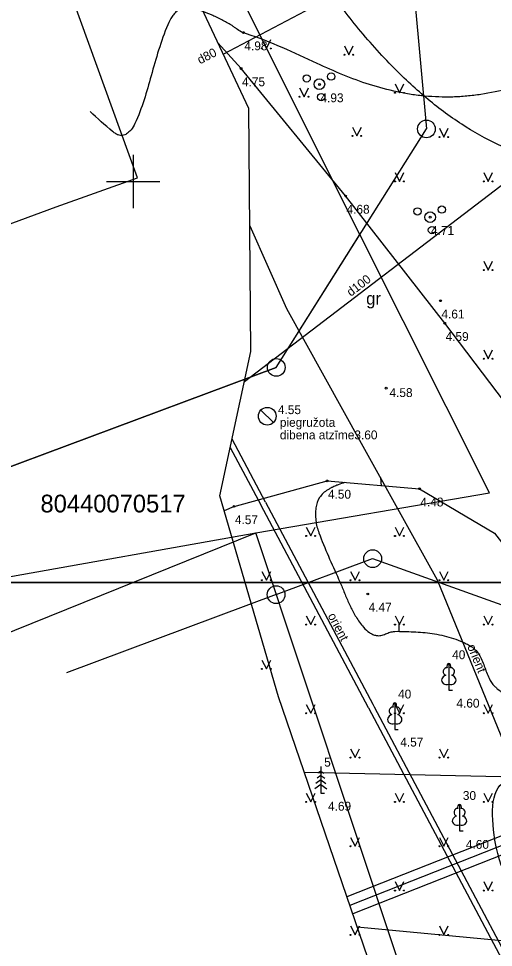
# Model space of a CAD drawing. Extents: x 519536 to 519949, y 326041 to 326519.
# Drawn here: x 519593.5 to 519620.3, y 326306.8 to 326359.2 of the extents above; entities that cross this region are included whole.
import ezdxf

# ---------------------------------------------------------------- set-up
doc = ezdxf.new("R2010")
doc.units = 0
for name, color, linetype in [('APGR_ELEM_####_####_#', 7, 'Continuous'), ('APGR_SARK_####_####_#', 7, 'Continuous'), ('CELI_CMAL_####_####_#', 7, 'Continuous'), ('CELI_CSEG_####_TKST_#', 7, 'Continuous'), ('CKOM_ELEM_####_####_#', 7, 'Continuous'), ('CKOM_ELEM_####_TKST_#', 7, 'Continuous'), ('CKOM_VADP_DEGV_####_#', 7, 'Continuous'), ('CKOM_VADP_DEGV_TKST_#', 7, 'Continuous'), ('ELEK_VADP_VSPR_####_#', 7, 'Continuous'), ('ELEK_VADP_VSPR_TKST_#', 7, 'Continuous'), ('ELEK_VADP_ZSPR_####_#', 7, 'Continuous'), ('ELEK_VADP_ZSPR_TKST_#', 7, 'Continuous'), ('GEOD_ELEM_####_####_#', 7, 'Continuous'), ('RAMI_PLAN_####_TKST_#', 7, 'Continuous'), ('RAMI_UZMR_####_####_#', 7, 'Continuous'), ('RELJ_AATZ_####_TKST_#', 7, 'Continuous'), ('RELJ_ELEM_####_####_#', 7, 'Continuous'), ('RELJ_HORZ_PAMT_####_#', 7, 'Continuous'), ('ROBZ_UZMR_####_####_#', 7, 'Continuous'), ('ROBZ_UZMR_####_TKST_#', 7, 'Continuous'), ('SAKT_VADV_PKAB_####_#', 7, 'Continuous'), ('SILT_VADP_UDEN_####_#', 7, 'Continuous'), ('SILT_VADP_UDEN_TKAM_#', 7, 'Continuous'), ('TERT_DIAM_####_TKST_#', 7, 'Continuous'), ('TERT_ELEM_####_####_#', 7, 'Continuous'), ('TERT_KONT_####_####_#', 7, 'Continuous'), ('UDTK_VADP_NEDR_####_#', 7, 'Continuous'), ('UDTK_VADP_NEDR_TKST_#', 7, 'Continuous')]:
    doc.layers.add(name, color=color, linetype=linetype)

msp = doc.modelspace()

# ---------------------------------------------------------------- linework, layer by layer
at = {"layer": 'APGR_ELEM_####_####_#'}
for centre in [(519616.52, 326352.96), (519608.06, 326339.51), (519613.49, 326328.72), (519608.05, 326326.69)]:
    msp.add_circle(centre, 0.5, dxfattribs=at)
at = {"layer": 'APGR_SARK_####_####_#'}
for p, q in [((519610.517, 326418.792), (519616.52, 326352.963)), ((519608.06, 326339.506), (519616.52, 326352.963)), ((519608.06, 326339.506), (519592.048, 326333.527)), ((519608.054, 326326.694), (519613.49, 326328.724)), ((519613.49, 326328.724), (519627.852, 326323.558)), ((519608.054, 326326.694), (519596.246, 326322.285))]:
    msp.add_line(p, q, dxfattribs=at)
at = {"layer": 'CELI_CMAL_####_####_#'}
for points in [[(519693.034, 326257.545), (519684.926, 326263.123), (519677.126, 326268.819), (519668.887, 326275.184), (519662.971, 326281.17), (519658.737, 326286.664), (519652.063, 326294.052), (519647.026, 326301.641), (519640.368, 326310.483), (519634.34, 326319.029), (519630.23, 326324.874), (519627.424, 326328.885), (519629.357, 326329.167), (519629.294, 326330.88), (519626.467, 326332.242), (519623.045, 326334.762), (519617.551, 326342), (519611.969, 326349.18), (519606.076, 326356.37), (519604.765, 326357.824)], [(519605.677, 326331.668), (519610.92, 326333.105), (519616.129, 326332.665), (519620.364, 326330.155), (519625.703, 326323.249), (519630.177, 326316.904), (519636.619, 326307.816), (519643.433, 326298.472), (519653.124, 326286.257), (519659.909, 326277.672), (519667.012, 326270.993), (519677.041, 326263.497), (519687.445, 326255.957), (519697.945, 326248.955)], [(519605.677, 326331.668), (519605.124, 326331.428)]]:
    msp.add_lwpolyline(points, dxfattribs=at)
at = {"layer": 'CKOM_ELEM_####_####_#'}
for p, q in [((519607.192, 326337.105), (519607.91, 326336.409)), ((519607.551, 326336.757), (519607.55, 326336.756))]:
    msp.add_line(p, q, dxfattribs=at)
msp.add_circle((519607.551, 326336.757), 0.5, dxfattribs=at)
at = {"layer": 'CKOM_VADP_DEGV_####_#'}
msp.add_line((519605.064, 326357.189), (519612.041, 326360.867), dxfattribs=at)
at = {"layer": 'ELEK_VADP_VSPR_####_#'}
for points in [[(519606.566, 326347.488), (519608.632, 326342.833), (519612.837, 326335.245)], [(519612.837, 326335.245), (519617.119, 326327.519)], [(519617.119, 326327.519), (519619.526, 326321.637)], [(519619.526, 326321.637), (519625.297, 326307.531)]]:
    msp.add_lwpolyline(points, dxfattribs=at)
at = {"layer": 'ELEK_VADP_ZSPR_####_#'}
msp.add_line((519613.575, 326320.36), (519653.671, 326244.755), dxfattribs=at)
for points in [[(519607.455, 326331.9), (519605.567, 326335.46)], [(519605.467, 326334.993), (519607.182, 326331.76)], [(519613.257, 326320.305), (519607.182, 326331.76)], [(519607.455, 326331.9), (519613.495, 326320.511)], [(519613.495, 326320.511), (519613.575, 326320.36)], [(519613.267, 326320.286), (519613.257, 326320.305)], [(519630.956, 326286.932), (519613.267, 326320.286)]]:
    msp.add_lwpolyline(points, dxfattribs=at)
at = {"layer": 'GEOD_ELEM_####_####_#'}
for p, q in [((519600, 326351.5), (519600, 326350)), ((519598.5, 326350), (519600, 326350)), ((519600, 326350), (519600, 326348.5)), ((519600, 326350), (519601.5, 326350))]:
    msp.add_line(p, q, dxfattribs=at)
at = {"layer": 'RAMI_PLAN_####_TKST_#'}
for p, q in [((519813.09, 326327.384), (519535.524, 326327.384)), ((519549.616, 326327.384), (519948.98, 326327.384))]:
    msp.add_line(p, q, dxfattribs=at)
at = {"layer": 'RAMI_UZMR_####_####_#'}
msp.add_lwpolyline([(519720.513, 326144.604), (519669.064, 326119.018), (519667.491, 326117.773), (519659.343, 326134.977), (519672.997, 326134.231), (519676.059, 326174.512), (519662.786, 326184.772), (519662.359, 326195.553), (519640.272, 326217.733), (519626.848, 326230.605), (519625.448, 326232.202), (519636.536, 326238.028), (519608.178, 326320.927), (519604.881, 326332.267), (519606.632, 326340.411), (519606.503, 326354.123), (519598.183, 326371.842)], dxfattribs=at)
at = {"layer": 'RELJ_ELEM_####_####_#'}
for centre in [(519606.211, 326358.399), (519606.076, 326356.37), (519610.499, 326355.469), (519611.969, 326349.18), (519616.729, 326347.987), (519617.315, 326343.27), (519617.551, 326342), (519614.253, 326338.338), (519610.92, 326333.105), (519616.129, 326332.665), (519605.677, 326331.668), (519613.213, 326326.729)]:
    msp.add_circle(centre, 0.05, dxfattribs=at)
at = {"layer": 'RELJ_HORZ_PAMT_####_#'}
for p, q in [((519613.929, 326333.3), (519613.968, 326332.802)), ((519614.969, 326325.116), (519614.966, 326324.616))]:
    msp.add_line(p, q, dxfattribs=at)
for points in [[(519626.523, 326357.327), (519624.313, 326356.327), (519622.756, 326355.715), (519621.178, 326355.235), (519619.589, 326354.91), (519618.794, 326354.813), (519618, 326354.763), (519616.438, 326354.813), (519615.658, 326354.909), (519614.879, 326355.055), (519613.315, 326355.465), (519611.809, 326356.018), (519610.36, 326356.655), (519606.383, 326358.324), (519606.094, 326358.43), (519605.809, 326358.614), (519605.673, 326358.717), (519605.532, 326358.812), (519604.983, 326359.124), (519604.402, 326359.397), (519603.827, 326359.634), (519603.296, 326359.838), (519602.901, 326359.879), (519602.549, 326359.705), (519602.352, 326359.507), (519602.185, 326359.3), (519601.949, 326358.842), (519601.006, 326355.96), (519600.091, 326353.263), (519599.874, 326352.904), (519599.715, 326352.756), (519599.528, 326352.631), (519599.2, 326352.607), (519599.021, 326352.683), (519598.832, 326352.822), (519597.57, 326353.94)], [(519611.931, 326333.019), (519611.538, 326332.885), (519611.476, 326332.861)], [(519611.476, 326332.861), (519611.251, 326332.761), (519611.11, 326332.689), (519610.97, 326332.61), (519610.698, 326332.407), (519610.498, 326332.166), (519610.29, 326331.591), (519610.271, 326331.237), (519610.289, 326330.876), (519610.35, 326330.52), (519610.461, 326330.179), (519611.574, 326327.565), (519611.716, 326327.243), (519611.968, 326326.629), (519612.233, 326326.024), (519612.556, 326325.432), (519612.753, 326325.141), (519612.98, 326324.854), (519613.311, 326324.551), (519613.494, 326324.449), (519613.694, 326324.385), (519613.954, 326324.391), (519614.215, 326324.473), (519614.477, 326324.569), (519614.738, 326324.615), (519615.264, 326324.611), (519615.791, 326324.596), (519616.849, 326324.498), (519617.906, 326324.26), (519618.432, 326324.07), (519618.695, 326323.953), (519618.957, 326323.82), (519619.258, 326323.599), (519619.479, 326323.32), (519619.78, 326322.66), (519620.054, 326321.976), (519620.359, 326321.53), (519620.496, 326321.405), (519620.965, 326321.019), (519621.449, 326320.657), (519621.697, 326320.516), (519621.956, 326320.411), (519622.488, 326320.359), (519623.418, 326320.514), (519624.348, 326320.7), (519626.208, 326321.102), (519626.362, 326321.156), (519626.439, 326321.177), (519626.476, 326321.179), (519626.513, 326321.173), (519626.841, 326320.945), (519627.051, 326320.553), (519627.21, 326320.093), (519627.29, 326319.866), (519627.381, 326319.657), (519627.557, 326319.285), (519627.715, 326318.907), (519628.01, 326318.147), (519628.534, 326317.03), (519628.644, 326316.851), (519628.764, 326316.675), (519629.126, 326316.376), (519629.569, 326316.195), (519629.978, 326316.064), (519630.391, 326315.956), (519631.006, 326315.857), (519631.631, 326315.813), (519632.257, 326315.756), (519632.567, 326315.701), (519632.874, 326315.618), (519633.336, 326315.402), (519633.731, 326315.089), (519634.079, 326314.695), (519634.241, 326314.473), (519634.399, 326314.236), (519635.075, 326313.057), (519635.571, 326311.875), (519635.862, 326310.688), (519635.922, 326310.092), (519635.921, 326309.493), (519635.869, 326309.191), (519635.772, 326308.888), (519635.666, 326308.585), (519635.589, 326308.282), (519635.528, 326307.985), (519635.335, 326307.066), (519635.336, 326306.45), (519635.417, 326306.146), (519635.484, 326305.996), (519635.571, 326305.848), (519636.139, 326305.222), (519636.819, 326304.81), (519637.563, 326304.565), (519637.945, 326304.489), (519638.325, 326304.437), (519638.962, 326304.444), (519639.065, 326304.462)], [(519622.68, 326311.599), (519622.93, 326313.179), (519622.915, 326315.494), (519621.122, 326316.183), (519620.385, 326312.845), (519621.373, 326310.766), (519622.68, 326311.599)]]:
    msp.add_spline(points, degree=3, dxfattribs=at)
at = {"layer": 'ROBZ_UZMR_####_####_#'}
for p, q in [((519612.777, 326347.008), (519599.921, 326372.72)), ((519600.24, 326350.203), (519594.875, 326365.055)), ((519595.663, 326348.577), (519600.24, 326350.203)), ((519574.754, 326340.835), (519595.663, 326348.577)), ((519608.06, 326339.506), (519612.777, 326347.008)), ((519620.066, 326332.429), (519612.777, 326347.008)), ((519592.048, 326333.527), (519608.06, 326339.506)), ((519606.9, 326330.17), (519620.066, 326332.429)), ((519561.43, 326322.116), (519606.9, 326330.17)), ((519576.954, 326318.083), (519606.9, 326330.17)), ((519637.6, 326237.884), (519606.9, 326330.17))]:
    msp.add_line(p, q, dxfattribs=at)
at = {"layer": 'SAKT_VADV_PKAB_####_#'}
for points in [[(519708.586, 326314.481), (519609.636, 326316.664)], [(519612.619, 326307.944), (519714.239, 326298.342)]]:
    msp.add_lwpolyline(points, dxfattribs=at)
at = {"layer": 'SILT_VADP_UDEN_####_#'}
msp.add_lwpolyline([(519654.874, 326326.009), (519612.202, 326309.161)], dxfattribs=at)
at = {"layer": 'SILT_VADP_UDEN_TKAM_#'}
for points in [[(519654.547, 326326.417), (519612.04, 326309.635)], [(519655.2, 326325.6), (519612.364, 326308.688)]]:
    msp.add_lwpolyline(points, dxfattribs=at)
at = {"layer": 'TERT_ELEM_####_####_#'}
for p, q in [((519607.25, 326358), (519607.5, 326357.5)), ((519607.5, 326357.5), (519607.75, 326358)), ((519611.898, 326357.648), (519612.148, 326357.148)), ((519612.148, 326357.148), (519612.398, 326357.648)), ((519614.75, 326355.5), (519615, 326355)), ((519615, 326355), (519615.25, 326355.5)), ((519609.374, 326355.282), (519609.624, 326354.782)), ((519609.624, 326354.782), (519609.874, 326355.282)), ((519612.353, 326353.07), (519612.603, 326352.57)), ((519612.603, 326352.57), (519612.853, 326353.07)), ((519617.25, 326353), (519617.5, 326352.5)), ((519617.5, 326352.5), (519617.75, 326353)), ((519614.75, 326350.5), (519615, 326350)), ((519615, 326350), (519615.25, 326350.5)), ((519619.75, 326350.5), (519620, 326350)), ((519620, 326350), (519620.25, 326350.5)), ((519619.75, 326345.5), (519620, 326345)), ((519620, 326345), (519620.25, 326345.5)), ((519619.75, 326340.5), (519620, 326340)), ((519620, 326340), (519620.25, 326340.5)), ((519609.75, 326330.5), (519610, 326330)), ((519610, 326330), (519610.25, 326330.5)), ((519614.75, 326330.5), (519615, 326330)), ((519615, 326330), (519615.25, 326330.5)), ((519607.25, 326328), (519607.5, 326327.5)), ((519607.5, 326327.5), (519607.75, 326328)), ((519612.25, 326328), (519612.5, 326327.5)), ((519612.5, 326327.5), (519612.75, 326328)), ((519617.25, 326328), (519617.5, 326327.5)), ((519617.5, 326327.5), (519617.75, 326328)), ((519609.75, 326325.5), (519610, 326325)), ((519610, 326325), (519610.25, 326325.5)), ((519614.75, 326325.5), (519615, 326325)), ((519615, 326325), (519615.25, 326325.5)), ((519619.75, 326325.5), (519620, 326325)), ((519620, 326325), (519620.25, 326325.5)), ((519607.25, 326323), (519607.5, 326322.5)), ((519607.5, 326322.5), (519607.75, 326323)), ((519617.784, 326321.648), (519617.784, 326321.301)), ((519617.784, 326321.301), (519617.984, 326321.301)), ((519609.75, 326320.5), (519610, 326320)), ((519610, 326320), (519610.25, 326320.5)), ((519614.75, 326320.5), (519615, 326320)), ((519615, 326320), (519615.25, 326320.5)), ((519619.75, 326320.5), (519620, 326320)), ((519620, 326320), (519620.25, 326320.5)), ((519614.737, 326319.429), (519614.737, 326319.082)), ((519614.737, 326319.082), (519614.937, 326319.082)), ((519612.25, 326318), (519612.5, 326317.5)), ((519612.5, 326317.5), (519612.75, 326318)), ((519617.25, 326318), (519617.5, 326317.5)), ((519617.5, 326317.5), (519617.75, 326318)), ((519610.573, 326316.739), (519610.397, 326316.611)), ((519610.573, 326316.989), (519610.573, 326315.489)), ((519610.573, 326316.739), (519610.747, 326316.611)), ((519610.573, 326316.239), (519610.295, 326316.035)), ((519610.573, 326316.489), (519610.357, 326316.331)), ((519610.573, 326316.489), (519610.789, 326316.331)), ((519610.573, 326316.239), (519610.851, 326316.035)), ((519610.573, 326315.989), (519610.241, 326315.745)), ((519610.573, 326315.989), (519610.907, 326315.745)), ((519609.75, 326315.5), (519610, 326315)), ((519610, 326315), (519610.25, 326315.5)), ((519610.573, 326315.489), (519610.773, 326315.489)), ((519614.75, 326315.5), (519615, 326315)), ((519615, 326315), (519615.25, 326315.5)), ((519619.75, 326315.5), (519620, 326315)), ((519620, 326315), (519620.25, 326315.5)), ((519618.387, 326313.706), (519618.387, 326313.359)), ((519618.387, 326313.359), (519618.587, 326313.359)), ((519612.25, 326313), (519612.5, 326312.5)), ((519612.5, 326312.5), (519612.75, 326313)), ((519617.25, 326313), (519617.5, 326312.5)), ((519617.5, 326312.5), (519617.75, 326313)), ((519614.75, 326310.5), (519615, 326310)), ((519615, 326310), (519615.25, 326310.5)), ((519619.75, 326310.5), (519620, 326310)), ((519620, 326310), (519620.25, 326310.5)), ((519612.25, 326308), (519612.5, 326307.5)), ((519612.5, 326307.5), (519612.75, 326308)), ((519617.25, 326308), (519617.5, 326307.5)), ((519617.5, 326307.5), (519617.75, 326308))]:
    msp.add_line(p, q, dxfattribs=at)
for points in [[(519617.784, 326322.801), (519617.784, 326321.648)], [(519617.874, 326322.569), (519617.873, 326322.57)], [(519614.737, 326320.582), (519614.737, 326319.429)], [(519614.827, 326320.35), (519614.826, 326320.351)], [(519618.387, 326314.859), (519618.387, 326313.706)], [(519618.477, 326314.627), (519618.476, 326314.628)]]:
    msp.add_lwpolyline(points, dxfattribs=at)
for centre, radius in [((519607.25, 326357.5), 0.028), ((519607.75, 326357.5), 0.0263), ((519611.898, 326357.148), 0.028), ((519612.398, 326357.148), 0.0263), ((519609.772, 326355.814), 0.204), ((519611.148, 326355.915), 0.207), ((519610.486, 326355.49), 0.301), ((519610.589, 326354.762), 0.205), ((519614.75, 326355), 0.028), ((519615.25, 326355), 0.0263), ((519609.373, 326354.781), 0.028), ((519609.873, 326354.781), 0.0263), ((519612.352, 326352.569), 0.028), ((519612.852, 326352.569), 0.0263), ((519617.25, 326352.5), 0.028), ((519617.75, 326352.5), 0.0263), ((519614.75, 326350), 0.028), ((519615.25, 326350), 0.0263), ((519619.75, 326350), 0.028), ((519620.25, 326350), 0.0263), ((519616.015, 326348.311), 0.204), ((519616.729, 326347.987), 0.301), ((519617.39, 326348.412), 0.207), ((519616.832, 326347.259), 0.205), ((519619.75, 326345), 0.028), ((519620.25, 326345), 0.0263), ((519619.75, 326340), 0.028), ((519620.25, 326340), 0.0263), ((519609.75, 326330), 0.028), ((519610.25, 326330), 0.0263), ((519614.75, 326330), 0.028), ((519615.25, 326330), 0.0263), ((519607.25, 326327.5), 0.028), ((519607.75, 326327.5), 0.0263), ((519612.25, 326327.5), 0.028), ((519612.75, 326327.5), 0.0263), ((519617.25, 326327.5), 0.028), ((519617.75, 326327.5), 0.0263), ((519609.75, 326325), 0.028), ((519610.25, 326325), 0.0263), ((519614.75, 326325), 0.028), ((519615.25, 326325), 0.0263), ((519619.75, 326325), 0.028), ((519620.25, 326325), 0.0263), ((519607.25, 326322.5), 0.028), ((519607.75, 326322.5), 0.0263), ((519609.75, 326320), 0.028), ((519610.25, 326320), 0.0263), ((519614.75, 326320), 0.028), ((519615.25, 326320), 0.0263), ((519619.75, 326320), 0.028), ((519620.25, 326320), 0.0263), ((519612.25, 326317.5), 0.028), ((519612.75, 326317.5), 0.0263), ((519617.25, 326317.5), 0.028), ((519617.75, 326317.5), 0.0263), ((519609.75, 326315), 0.028), ((519610.25, 326315), 0.0263), ((519614.75, 326315), 0.028), ((519615.25, 326315), 0.0263), ((519619.75, 326315), 0.028), ((519620.25, 326315), 0.0263), ((519612.25, 326312.5), 0.028), ((519612.75, 326312.5), 0.0263), ((519617.25, 326312.5), 0.028), ((519617.75, 326312.5), 0.0263), ((519614.75, 326310), 0.028), ((519615.25, 326310), 0.0263), ((519619.75, 326310), 0.028), ((519620.25, 326310), 0.0263), ((519612.25, 326307.5), 0.028), ((519612.75, 326307.5), 0.0263), ((519617.25, 326307.5), 0.028), ((519617.75, 326307.5), 0.0263)]:
    msp.add_circle(centre, radius, dxfattribs=at)
for centre, major_axis, ratio, start_param, end_param in [((519617.656, 326322.356), (-0.039, -0.212), 0.861323, 3.141593, 6.283185), ((519617.784, 326322.651), (0, -0.15), 0.707107, 3.14537, 5.287485), ((519617.784, 326322.651), (0, -0.15), 0.707107, 0.995701, 3.137816), ((519617.912, 326322.356), (0.039, -0.212), 0.861323, 0, 3.141593), ((519617.694, 326321.894), (0.307, 0.095), 0.814445, 1.570796, 4.752015), ((519617.874, 326321.894), (-0.307, 0.095), 0.814445, 1.531171, 4.712389), ((519614.737, 326320.432), (0, -0.15), 0.707107, 3.14537, 5.287485), ((519614.737, 326320.432), (0, -0.15), 0.707107, 0.995701, 3.137816), ((519614.647, 326319.675), (0.307, 0.095), 0.814445, 1.570796, 4.752015), ((519614.609, 326320.137), (-0.039, -0.212), 0.861323, 3.141593, 6.283185), ((519614.827, 326319.675), (-0.307, 0.095), 0.814445, 1.531171, 4.712389), ((519614.865, 326320.137), (0.039, -0.212), 0.861323, 0, 3.141593), ((519618.259, 326314.414), (-0.039, -0.212), 0.861323, 3.141593, 6.283185), ((519618.387, 326314.709), (0, -0.15), 0.707107, 3.14537, 5.287485), ((519618.387, 326314.709), (0, -0.15), 0.707107, 0.995701, 3.137816), ((519618.515, 326314.414), (0.039, -0.212), 0.861323, 0, 3.141593), ((519618.297, 326313.952), (0.307, 0.095), 0.814445, 1.570796, 4.752015), ((519618.477, 326313.952), (-0.307, 0.095), 0.814445, 1.531171, 4.712389)]:
    msp.add_ellipse(centre, major_axis=major_axis, ratio=ratio, start_param=start_param, end_param=end_param, dxfattribs=at)
at = {"layer": 'TERT_KONT_####_####_#'}
msp.add_spline([(519623.75, 326386.05), (519623.59, 326385.967), (519622.591, 326385.369), (519621.671, 326384.623), (519620.923, 326383.731), (519620.641, 326383.229), (519620.527, 326382.964), (519620.435, 326382.69), (519620.346, 326381.381), (519620.545, 326380.069), (519620.67, 326379.235), (519620.882, 326378.41), (519621.133, 326377.793), (519621.419, 326377.196), (519622.081, 326376.052), (519622.801, 326374.955), (519623.536, 326373.869), (519625.172, 326371.841), (519627.026, 326369.969), (519628.838, 326368.064), (519629.649, 326367.041), (519630.016, 326366.501), (519630.353, 326365.939), (519630.879, 326364.406), (519630.956, 326362.743), (519630.728, 326361.043), (519630.342, 326359.4), (519629.857, 326357.655), (519629.244, 326355.981), (519628.357, 326354.369), (519627.764, 326353.583), (519627.423, 326353.195), (519627.049, 326352.81), (519626.009, 326351.982), (519624.891, 326351.435), (519623.765, 326351.197), (519623.221, 326351.201), (519622.699, 326351.292), (519620.583, 326352.067), (519618.508, 326353.226), (519616.494, 326354.729), (519615.516, 326355.597), (519614.561, 326356.536), (519612.449, 326358.913), (519610.726, 326361.321), (519609.339, 326363.865), (519608.756, 326365.219), (519608.237, 326366.647), (519606.835, 326371.931), (519606.054, 326377.25), (519605.784, 326382.571), (519605.805, 326385.222), (519605.913, 326387.86), (519606.057, 326391.001), (519606.181, 326392.606), (519606.268, 326393.407), (519606.362, 326394.208), (519606.478, 326394.977), (519606.646, 326395.736), (519606.865, 326396.486), (519607.137, 326397.227), (519607.808, 326398.595), (519608.695, 326399.809), (519612.994, 326404.58)], degree=3, dxfattribs=at)
at = {"layer": 'UDTK_VADP_NEDR_####_#'}
msp.add_lwpolyline([(519606.267, 326338.715), (519622.4, 326351.044), (519635.833, 326360.1)], dxfattribs=at)

# ---------------------------------------------------------------- texts
at = {"layer": 'CELI_CSEG_####_TKST_#'}
msp.add_text('gr', height=0.7, dxfattribs=at).set_placement((519613.125, 326343.049))
at = {"layer": 'CKOM_ELEM_####_TKST_#'}
for s, p in [(' 4.55', (519607.965, 326336.875)), ('piegružota', (519608.261, 326336.159)), ('dibena atzīme3.60', (519608.261, 326335.452))]:
    msp.add_text(s, height=0.5, dxfattribs=at).set_placement(p)
at = {"layer": 'CKOM_VADP_DEGV_TKST_#'}
msp.add_text('d80', height=0.5, rotation=27.4388, dxfattribs=at).set_placement((519603.766, 326356.6))
at = {"layer": 'ELEK_VADP_VSPR_TKST_#'}
msp.add_text('orient', height=0.5, rotation=292.2517, dxfattribs=at).set_placement((519618.812, 326323.776))
at = {"layer": 'ELEK_VADP_ZSPR_TKST_#'}
msp.add_text('orient', height=0.5, rotation=297.9383, dxfattribs=at).set_placement((519610.947, 326325.502))
at = {"layer": 'RELJ_AATZ_####_TKST_#'}
for s, p in [('4.98', (519606.261, 326357.399)), ('4.75', (519606.126, 326355.37)), ('4.93', (519610.549, 326354.469)), ('4.68', (519612.019, 326348.18)), ('4.71', (519616.779, 326346.987)), ('4.61', (519617.365, 326342.27)), ('4.59', (519617.601, 326341)), (' 4.58', (519614.253, 326337.838)), ('4.50', (519610.97, 326332.105)), ('4.48', (519616.179, 326331.665)), ('4.57', (519605.727, 326330.668)), ('4.47', (519613.263, 326325.729)), ('4.60', (519618.21, 326320.318)), ('4.57', (519615.046, 326318.122)), ('4.69', (519610.975, 326314.505)), ('4.60', (519618.743, 326312.353))]:
    msp.add_text(s, height=0.5, dxfattribs=at).set_placement(p)
at = {"layer": 'ROBZ_UZMR_####_TKST_#'}
msp.add_text('80440070517', height=1, dxfattribs=at).set_placement((519594.769, 326331.329))
at = {"layer": 'TERT_DIAM_####_TKST_#'}
for s, p in [(' 40', (519617.784, 326323.051)), (' 40', (519614.737, 326320.833)), (' 5', (519610.573, 326316.989)), (' 30', (519618.387, 326315.11))]:
    msp.add_text(s, height=0.5, dxfattribs=at).set_placement(p)
at = {"layer": 'UDTK_VADP_NEDR_TKST_#'}
msp.add_text('d100', height=0.5, rotation=37.3872, dxfattribs=at).set_placement((519612.262, 326343.485))

doc.saveas('drawing.dxf')
